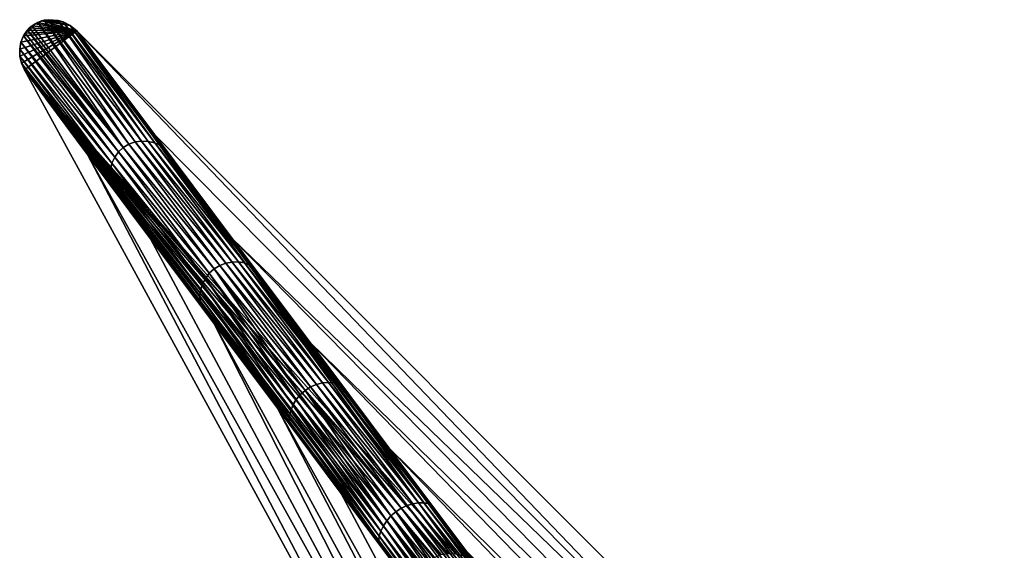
# Model space of a CAD drawing. Header units: millimetres. Extents: x -208 to -25, y 23 to 205.
# Tile 475 of 635: x -172 to -151, y 176 to 187. Entities that reach past the tile are written whole.
import ezdxf

# ---------------------------------------------------------------- set-up
doc = ezdxf.new("R2010")
doc.units = ezdxf.units.MM
doc.header["$LTSCALE"] = 65.185185
for name, color, linetype in [('321', 7, 'CONTINUOUS'), ('379', 7, 'CONTINUOUS'), ('380', 7, 'CONTINUOUS'), ('381', 7, 'CONTINUOUS')]:
    doc.layers.add(name, color=color, linetype=linetype)

msp = doc.modelspace()

# ---------------------------------------------------------------- linework, layer by layer
at = {"layer": '321', "linetype": 'CONTINUOUS'}
for points in [[(-170.181, 184.315, 51.334), (-161.419, 167.607, 56.24), (-171.513, 186.095, 56.24), (-170.181, 184.315, 51.334)], [(-159.98, 165.966, 48.639), (-161.419, 167.607, 56.24), (-170.181, 184.315, 51.334), (-159.98, 165.966, 48.639)], [(-168.848, 182.534, 46.428), (-159.98, 165.966, 48.639), (-170.181, 184.315, 51.334), (-168.848, 182.534, 46.428)], [(-167.515, 180.753, 41.521), (-159.98, 165.966, 48.639), (-168.848, 182.534, 46.428), (-167.515, 180.753, 41.521)], [(-158.541, 164.324, 41.037), (-159.98, 165.966, 48.639), (-167.515, 180.753, 41.521), (-158.541, 164.324, 41.037)], [(-166.174, 178.962, 36.583), (-158.541, 164.324, 41.037), (-167.515, 180.753, 41.521), (-166.174, 178.962, 36.583)], [(-157.102, 162.682, 33.436), (-158.541, 164.324, 41.037), (-166.174, 178.962, 36.583), (-157.102, 162.682, 33.436)], [(-164.826, 177.162, 31.617), (-157.102, 162.682, 33.436), (-166.174, 178.962, 36.583), (-164.826, 177.162, 31.617)], [(-163.504, 175.395, 26.736), (-157.102, 162.682, 33.436), (-164.826, 177.162, 31.617), (-163.504, 175.395, 26.736)]]:
    msp.add_3dface(points, dxfattribs=at)
at = {"layer": '379', "linetype": 'CONTINUOUS'}
for points in [[(-171.348, 187.029, 56.24), (-171.403, 186.982, 56.24), (-170.406, 186.923, 56.24), (-171.348, 187.029, 56.24)], [(-171.287, 187.069, 56.24), (-171.348, 187.029, 56.24), (-170.406, 186.923, 56.24), (-171.287, 187.069, 56.24)], [(-171.228, 187.099, 56.24), (-171.287, 187.069, 56.24), (-170.406, 186.923, 56.24), (-171.228, 187.099, 56.24)], [(-171.149, 187.129, 56.24), (-171.228, 187.099, 56.24), (-170.406, 186.923, 56.24), (-171.149, 187.129, 56.24)], [(-171.094, 187.143, 56.24), (-171.149, 187.129, 56.24), (-170.547, 187.033, 56.24), (-171.094, 187.143, 56.24)], [(-170.547, 187.033, 56.24), (-171.149, 187.129, 56.24), (-170.406, 186.923, 56.24), (-170.547, 187.033, 56.24)], [(-171.003, 187.156, 56.24), (-171.094, 187.143, 56.24), (-170.547, 187.033, 56.24), (-171.003, 187.156, 56.24)], [(-170.692, 187.109, 56.24), (-171.003, 187.156, 56.24), (-170.547, 187.033, 56.24), (-170.692, 187.109, 56.24)], [(-170.801, 187.141, 56.24), (-171.003, 187.156, 56.24), (-170.692, 187.109, 56.24), (-170.801, 187.141, 56.24)], [(-171.611, 186.536, 56.24), (-171.607, 186.388, 56.24), (-170.406, 186.923, 56.24), (-171.611, 186.536, 56.24)], [(-171.584, 186.685, 56.24), (-171.611, 186.536, 56.24), (-170.406, 186.923, 56.24), (-171.584, 186.685, 56.24)], [(-171.607, 186.388, 56.24), (-171.573, 186.241, 56.24), (-170.406, 186.923, 56.24), (-171.607, 186.388, 56.24)], [(-171.53, 186.818, 56.24), (-171.584, 186.685, 56.24), (-170.406, 186.923, 56.24), (-171.53, 186.818, 56.24)], [(-171.573, 186.241, 56.24), (-171.513, 186.095, 56.24), (-170.406, 186.923, 56.24), (-171.573, 186.241, 56.24)], [(-171.499, 186.868, 56.24), (-171.53, 186.818, 56.24), (-170.406, 186.923, 56.24), (-171.499, 186.868, 56.24)], [(-171.513, 186.095, 56.24), (-162.412, 175.892, 56.24), (-170.406, 186.923, 56.24), (-171.513, 186.095, 56.24)], [(-171.449, 186.934, 56.24), (-171.499, 186.868, 56.24), (-170.406, 186.923, 56.24), (-171.449, 186.934, 56.24)], [(-171.403, 186.982, 56.24), (-171.449, 186.934, 56.24), (-170.406, 186.923, 56.24), (-171.403, 186.982, 56.24)], [(-162.119, 175.778, 56.24), (-161.983, 175.671, 56.24), (-170.406, 186.923, 56.24), (-162.119, 175.778, 56.24)], [(-170.406, 186.923, 56.24), (-161.983, 175.671, 56.24), (-155.513, 172.029, 56.24), (-170.406, 186.923, 56.24)], [(-162.412, 175.892, 56.24), (-162.261, 175.852, 56.24), (-170.406, 186.923, 56.24), (-162.412, 175.892, 56.24)], [(-162.261, 175.852, 56.24), (-162.119, 175.778, 56.24), (-170.406, 186.923, 56.24), (-162.261, 175.852, 56.24)], [(-163.156, 175.004, 56.24), (-163.186, 175.161, 56.24), (-171.513, 186.095, 56.24), (-163.156, 175.004, 56.24)], [(-161.419, 167.607, 56.24), (-163.156, 175.004, 56.24), (-171.513, 186.095, 56.24), (-161.419, 167.607, 56.24)], [(-163.186, 175.161, 56.24), (-163.182, 175.318, 56.24), (-171.513, 186.095, 56.24), (-163.186, 175.161, 56.24)], [(-163.182, 175.318, 56.24), (-163.144, 175.47, 56.24), (-171.513, 186.095, 56.24), (-163.182, 175.318, 56.24)], [(-163.144, 175.47, 56.24), (-163.075, 175.604, 56.24), (-171.513, 186.095, 56.24), (-163.144, 175.47, 56.24)], [(-163.075, 175.604, 56.24), (-162.976, 175.722, 56.24), (-171.513, 186.095, 56.24), (-163.075, 175.604, 56.24)], [(-162.976, 175.722, 56.24), (-162.857, 175.811, 56.24), (-171.513, 186.095, 56.24), (-162.976, 175.722, 56.24)], [(-162.857, 175.811, 56.24), (-162.716, 175.872, 56.24), (-171.513, 186.095, 56.24), (-162.857, 175.811, 56.24)], [(-162.716, 175.872, 56.24), (-162.567, 175.899, 56.24), (-171.513, 186.095, 56.24), (-162.716, 175.872, 56.24)], [(-162.567, 175.899, 56.24), (-162.412, 175.892, 56.24), (-171.513, 186.095, 56.24), (-162.567, 175.899, 56.24)]]:
    msp.add_3dface(points, dxfattribs=at)
at = {"layer": '380', "linetype": 'CONTINUOUS'}
for points in [[(-171.403, 186.982, 56.24), (-171.348, 187.029, 56.24), (-169.427, 184.463, 49.174), (-171.403, 186.982, 56.24)], [(-171.348, 187.029, 56.24), (-171.287, 187.069, 56.24), (-171.228, 187.099, 56.24), (-171.348, 187.029, 56.24)], [(-171.348, 187.029, 56.24), (-171.228, 187.099, 56.24), (-169.427, 184.463, 49.174), (-171.348, 187.029, 56.24)], [(-171.228, 187.099, 56.24), (-171.149, 187.129, 56.24), (-171.094, 187.143, 56.24), (-171.228, 187.099, 56.24)], [(-171.228, 187.099, 56.24), (-171.094, 187.143, 56.24), (-169.309, 184.533, 49.18), (-171.228, 187.099, 56.24)], [(-171.228, 187.099, 56.24), (-169.309, 184.533, 49.18), (-169.427, 184.463, 49.174), (-171.228, 187.099, 56.24)], [(-171.094, 187.143, 56.24), (-171.003, 187.156, 56.24), (-169.178, 184.577, 49.193), (-171.094, 187.143, 56.24)], [(-171.094, 187.143, 56.24), (-169.178, 184.577, 49.193), (-169.309, 184.533, 49.18), (-171.094, 187.143, 56.24)], [(-171.003, 187.156, 56.24), (-170.801, 187.141, 56.24), (-169.039, 184.595, 49.212), (-171.003, 187.156, 56.24)], [(-171.003, 187.156, 56.24), (-169.039, 184.595, 49.212), (-169.178, 184.577, 49.193), (-171.003, 187.156, 56.24)], [(-170.801, 187.141, 56.24), (-170.692, 187.109, 56.24), (-168.899, 184.588, 49.236), (-170.801, 187.141, 56.24)], [(-170.801, 187.141, 56.24), (-168.899, 184.588, 49.236), (-169.039, 184.595, 49.212), (-170.801, 187.141, 56.24)], [(-170.692, 187.109, 56.24), (-170.547, 187.033, 56.24), (-168.763, 184.556, 49.265), (-170.692, 187.109, 56.24)], [(-170.692, 187.109, 56.24), (-168.763, 184.556, 49.265), (-168.899, 184.588, 49.236), (-170.692, 187.109, 56.24)], [(-170.547, 187.033, 56.24), (-170.406, 186.923, 56.24), (-168.767, 184.732, 50.202), (-170.547, 187.033, 56.24)], [(-168.638, 184.499, 49.301), (-170.547, 187.033, 56.24), (-168.767, 184.732, 50.202), (-168.638, 184.499, 49.301)], [(-170.547, 187.033, 56.24), (-168.638, 184.499, 49.301), (-168.763, 184.556, 49.265), (-170.547, 187.033, 56.24)], [(-171.584, 186.685, 56.24), (-171.53, 186.818, 56.24), (-169.607, 184.256, 49.192), (-171.584, 186.685, 56.24)], [(-171.53, 186.818, 56.24), (-171.499, 186.868, 56.24), (-169.528, 184.369, 49.18), (-171.53, 186.818, 56.24)], [(-171.53, 186.818, 56.24), (-169.528, 184.369, 49.18), (-169.607, 184.256, 49.192), (-171.53, 186.818, 56.24)], [(-171.499, 186.868, 56.24), (-171.449, 186.934, 56.24), (-169.528, 184.369, 49.18), (-171.499, 186.868, 56.24)], [(-171.449, 186.934, 56.24), (-171.403, 186.982, 56.24), (-169.427, 184.463, 49.174), (-171.449, 186.934, 56.24)], [(-171.449, 186.934, 56.24), (-169.427, 184.463, 49.174), (-169.528, 184.369, 49.18), (-171.449, 186.934, 56.24)], [(-171.611, 186.536, 56.24), (-171.584, 186.685, 56.24), (-169.665, 184.128, 49.211), (-171.611, 186.536, 56.24)], [(-171.584, 186.685, 56.24), (-169.607, 184.256, 49.192), (-169.665, 184.128, 49.211), (-171.584, 186.685, 56.24)], [(-171.607, 186.388, 56.24), (-171.611, 186.536, 56.24), (-169.698, 183.992, 49.235), (-171.607, 186.388, 56.24)], [(-171.611, 186.536, 56.24), (-169.665, 184.128, 49.211), (-169.698, 183.992, 49.235), (-171.611, 186.536, 56.24)], [(-171.573, 186.241, 56.24), (-171.607, 186.388, 56.24), (-169.705, 183.853, 49.265), (-171.573, 186.241, 56.24)], [(-171.607, 186.388, 56.24), (-169.698, 183.992, 49.235), (-169.705, 183.853, 49.265), (-171.607, 186.388, 56.24)], [(-171.513, 186.095, 56.24), (-171.573, 186.241, 56.24), (-169.686, 183.717, 49.301), (-171.513, 186.095, 56.24)], [(-171.573, 186.241, 56.24), (-169.705, 183.853, 49.265), (-169.686, 183.717, 49.301), (-171.573, 186.241, 56.24)], [(-170.181, 184.315, 51.334), (-171.513, 186.095, 56.24), (-169.686, 183.717, 49.301), (-170.181, 184.315, 51.334)], [(-167.126, 182.54, 44.163), (-168.638, 184.499, 49.301), (-168.767, 184.732, 50.202), (-167.126, 182.54, 44.163)], [(-169.309, 184.533, 49.18), (-167.391, 181.97, 42.119), (-169.427, 184.463, 49.174), (-169.309, 184.533, 49.18)], [(-169.178, 184.577, 49.193), (-167.263, 182.018, 42.144), (-169.309, 184.533, 49.18), (-169.178, 184.577, 49.193)], [(-169.309, 184.533, 49.18), (-167.263, 182.018, 42.144), (-167.391, 181.97, 42.119), (-169.309, 184.533, 49.18)], [(-169.039, 184.595, 49.212), (-167.129, 182.044, 42.18), (-169.178, 184.577, 49.193), (-169.039, 184.595, 49.212)], [(-169.178, 184.577, 49.193), (-167.129, 182.044, 42.18), (-167.263, 182.018, 42.144), (-169.178, 184.577, 49.193)], [(-168.899, 184.588, 49.236), (-166.996, 182.046, 42.229), (-169.039, 184.595, 49.212), (-168.899, 184.588, 49.236)], [(-169.039, 184.595, 49.212), (-166.996, 182.046, 42.229), (-167.129, 182.044, 42.18), (-169.039, 184.595, 49.212)], [(-168.763, 184.556, 49.265), (-166.868, 182.024, 42.289), (-168.899, 184.588, 49.236), (-168.763, 184.556, 49.265)], [(-168.899, 184.588, 49.236), (-166.868, 182.024, 42.289), (-166.996, 182.046, 42.229), (-168.899, 184.588, 49.236)], [(-168.638, 184.499, 49.301), (-166.753, 181.98, 42.36), (-168.763, 184.556, 49.265), (-168.638, 184.499, 49.301)], [(-168.763, 184.556, 49.265), (-166.753, 181.98, 42.36), (-166.868, 182.024, 42.289), (-168.763, 184.556, 49.265)], [(-166.753, 181.98, 42.36), (-168.638, 184.499, 49.301), (-167.126, 182.54, 44.163), (-166.753, 181.98, 42.36)], [(-168.848, 182.534, 46.428), (-170.181, 184.315, 51.334), (-169.686, 183.717, 49.301), (-168.848, 182.534, 46.428)], [(-169.528, 184.369, 49.18), (-167.61, 181.807, 42.12), (-169.607, 184.256, 49.192), (-169.528, 184.369, 49.18)], [(-169.427, 184.463, 49.174), (-167.508, 181.899, 42.11), (-169.528, 184.369, 49.18), (-169.427, 184.463, 49.174)], [(-169.528, 184.369, 49.18), (-167.508, 181.899, 42.11), (-167.61, 181.807, 42.12), (-169.528, 184.369, 49.18)], [(-169.427, 184.463, 49.174), (-167.391, 181.97, 42.119), (-167.508, 181.899, 42.11), (-169.427, 184.463, 49.174)], [(-169.665, 184.128, 49.211), (-167.754, 181.577, 42.18), (-169.698, 183.992, 49.235), (-169.665, 184.128, 49.211)], [(-169.607, 184.256, 49.192), (-167.692, 181.698, 42.143), (-169.665, 184.128, 49.211), (-169.607, 184.256, 49.192)], [(-169.665, 184.128, 49.211), (-167.692, 181.698, 42.143), (-167.754, 181.577, 42.18), (-169.665, 184.128, 49.211)], [(-169.607, 184.256, 49.192), (-167.61, 181.807, 42.12), (-167.692, 181.698, 42.143), (-169.607, 184.256, 49.192)], [(-169.698, 183.992, 49.235), (-167.794, 181.449, 42.228), (-169.705, 183.853, 49.265), (-169.698, 183.992, 49.235)], [(-169.698, 183.992, 49.235), (-167.754, 181.577, 42.18), (-167.794, 181.449, 42.228), (-169.698, 183.992, 49.235)], [(-169.705, 183.853, 49.265), (-167.794, 181.449, 42.228), (-167.81, 181.321, 42.288), (-169.705, 183.853, 49.265)], [(-169.705, 183.853, 49.265), (-167.81, 181.321, 42.288), (-169.686, 183.717, 49.301), (-169.705, 183.853, 49.265)], [(-168.848, 182.534, 46.428), (-169.686, 183.717, 49.301), (-167.8, 181.198, 42.359), (-168.848, 182.534, 46.428)], [(-169.686, 183.717, 49.301), (-167.81, 181.321, 42.288), (-167.8, 181.198, 42.359), (-169.686, 183.717, 49.301)], [(-167.515, 180.753, 41.521), (-168.848, 182.534, 46.428), (-167.8, 181.198, 42.359), (-167.515, 180.753, 41.521)], [(-165.482, 180.344, 38.11), (-166.753, 181.98, 42.36), (-167.126, 182.54, 44.163), (-165.482, 180.344, 38.11)], [(-167.263, 182.018, 42.144), (-165.349, 179.462, 35.094), (-167.391, 181.97, 42.119), (-167.263, 182.018, 42.144)], [(-167.129, 182.044, 42.18), (-165.22, 179.493, 35.148), (-167.263, 182.018, 42.144), (-167.129, 182.044, 42.18)], [(-167.263, 182.018, 42.144), (-165.22, 179.493, 35.148), (-165.349, 179.462, 35.094), (-167.263, 182.018, 42.144)], [(-166.996, 182.046, 42.229), (-165.094, 179.504, 35.221), (-167.129, 182.044, 42.18), (-166.996, 182.046, 42.229)], [(-167.129, 182.044, 42.18), (-165.094, 179.504, 35.221), (-165.22, 179.493, 35.148), (-167.129, 182.044, 42.18)], [(-166.868, 182.024, 42.289), (-164.974, 179.494, 35.311), (-166.996, 182.046, 42.229), (-166.868, 182.024, 42.289)], [(-166.996, 182.046, 42.229), (-164.974, 179.494, 35.311), (-165.094, 179.504, 35.221), (-166.996, 182.046, 42.229)], [(-166.753, 181.98, 42.36), (-164.869, 179.463, 35.418), (-166.868, 182.024, 42.289), (-166.753, 181.98, 42.36)], [(-166.868, 182.024, 42.289), (-164.869, 179.463, 35.418), (-164.974, 179.494, 35.311), (-166.868, 182.024, 42.289)], [(-167.692, 181.698, 42.143), (-167.61, 181.807, 42.12), (-165.778, 179.141, 35.093), (-167.692, 181.698, 42.143)], [(-167.61, 181.807, 42.12), (-167.508, 181.899, 42.11), (-165.693, 179.246, 35.059), (-167.61, 181.807, 42.12)], [(-167.61, 181.807, 42.12), (-165.693, 179.246, 35.059), (-165.778, 179.141, 35.093), (-167.61, 181.807, 42.12)], [(-167.391, 181.97, 42.119), (-165.474, 179.409, 35.058), (-167.508, 181.899, 42.11), (-167.391, 181.97, 42.119)], [(-167.508, 181.899, 42.11), (-165.474, 179.409, 35.058), (-165.59, 179.336, 35.044), (-167.508, 181.899, 42.11)], [(-167.508, 181.899, 42.11), (-165.59, 179.336, 35.044), (-165.693, 179.246, 35.059), (-167.508, 181.899, 42.11)], [(-167.391, 181.97, 42.119), (-165.349, 179.462, 35.094), (-165.474, 179.409, 35.058), (-167.391, 181.97, 42.119)], [(-164.869, 179.463, 35.418), (-166.753, 181.98, 42.36), (-165.482, 180.344, 38.11), (-164.869, 179.463, 35.418)], [(-167.754, 181.577, 42.18), (-167.692, 181.698, 42.143), (-165.845, 179.027, 35.148), (-167.754, 181.577, 42.18)], [(-167.692, 181.698, 42.143), (-165.778, 179.141, 35.093), (-165.845, 179.027, 35.148), (-167.692, 181.698, 42.143)], [(-167.81, 181.321, 42.288), (-167.794, 181.449, 42.228), (-165.916, 178.79, 35.31), (-167.81, 181.321, 42.288)], [(-167.794, 181.449, 42.228), (-167.754, 181.577, 42.18), (-165.892, 178.908, 35.22), (-167.794, 181.449, 42.228)], [(-167.794, 181.449, 42.228), (-165.892, 178.908, 35.22), (-165.916, 178.79, 35.31), (-167.794, 181.449, 42.228)], [(-167.754, 181.577, 42.18), (-165.845, 179.027, 35.148), (-165.892, 178.908, 35.22), (-167.754, 181.577, 42.18)], [(-167.81, 181.321, 42.288), (-165.916, 178.79, 35.31), (-165.916, 178.681, 35.417), (-167.81, 181.321, 42.288)], [(-167.8, 181.198, 42.359), (-167.81, 181.321, 42.288), (-165.916, 178.681, 35.417), (-167.8, 181.198, 42.359)], [(-167.515, 180.753, 41.521), (-167.8, 181.198, 42.359), (-165.916, 178.681, 35.417), (-167.515, 180.753, 41.521)], [(-166.174, 178.962, 36.583), (-167.515, 180.753, 41.521), (-165.916, 178.681, 35.417), (-166.174, 178.962, 36.583)], [(-163.823, 178.128, 31.997), (-164.869, 179.463, 35.418), (-165.482, 180.344, 38.11), (-163.823, 178.128, 31.997)], [(-165.693, 179.246, 35.059), (-165.59, 179.336, 35.044), (-163.777, 176.688, 27.997), (-165.693, 179.246, 35.059)], [(-165.474, 179.409, 35.058), (-163.559, 176.85, 27.996), (-165.59, 179.336, 35.044), (-165.474, 179.409, 35.058)], [(-165.59, 179.336, 35.044), (-163.559, 176.85, 27.996), (-163.673, 176.776, 27.977), (-165.59, 179.336, 35.044)], [(-165.59, 179.336, 35.044), (-163.673, 176.776, 27.977), (-163.777, 176.688, 27.997), (-165.59, 179.336, 35.044)], [(-165.349, 179.462, 35.094), (-163.437, 176.907, 28.043), (-165.474, 179.409, 35.058), (-165.349, 179.462, 35.094)], [(-165.474, 179.409, 35.058), (-163.437, 176.907, 28.043), (-163.559, 176.85, 27.996), (-165.474, 179.409, 35.058)], [(-165.22, 179.493, 35.148), (-163.313, 176.945, 28.116), (-165.349, 179.462, 35.094), (-165.22, 179.493, 35.148)], [(-165.349, 179.462, 35.094), (-163.313, 176.945, 28.116), (-163.437, 176.907, 28.043), (-165.349, 179.462, 35.094)], [(-165.094, 179.504, 35.221), (-163.193, 176.965, 28.213), (-165.22, 179.493, 35.148), (-165.094, 179.504, 35.221)], [(-165.22, 179.493, 35.148), (-163.193, 176.965, 28.213), (-163.313, 176.945, 28.116), (-165.22, 179.493, 35.148)], [(-164.974, 179.494, 35.311), (-163.082, 176.965, 28.332), (-165.094, 179.504, 35.221), (-164.974, 179.494, 35.311)], [(-165.094, 179.504, 35.221), (-163.082, 176.965, 28.332), (-163.193, 176.965, 28.213), (-165.094, 179.504, 35.221)], [(-164.869, 179.463, 35.418), (-162.986, 176.947, 28.475), (-164.974, 179.494, 35.311), (-164.869, 179.463, 35.418)], [(-164.974, 179.494, 35.311), (-162.986, 176.947, 28.475), (-163.082, 176.965, 28.332), (-164.974, 179.494, 35.311)], [(-162.986, 176.947, 28.475), (-164.869, 179.463, 35.418), (-163.823, 178.128, 31.997), (-162.986, 176.947, 28.475)], [(-165.845, 179.027, 35.148), (-165.778, 179.141, 35.093), (-163.938, 176.478, 28.115), (-165.845, 179.027, 35.148)], [(-165.778, 179.141, 35.093), (-165.693, 179.246, 35.059), (-163.866, 176.586, 28.042), (-165.778, 179.141, 35.093)], [(-165.778, 179.141, 35.093), (-163.866, 176.586, 28.042), (-163.938, 176.478, 28.115), (-165.778, 179.141, 35.093)], [(-165.693, 179.246, 35.059), (-163.777, 176.688, 27.997), (-163.866, 176.586, 28.042), (-165.693, 179.246, 35.059)], [(-164.826, 177.162, 31.617), (-166.174, 178.962, 36.583), (-165.916, 178.681, 35.417), (-164.826, 177.162, 31.617)], [(-165.916, 178.79, 35.31), (-165.892, 178.908, 35.22), (-164.023, 176.262, 28.331), (-165.916, 178.79, 35.31)], [(-165.892, 178.908, 35.22), (-165.845, 179.027, 35.148), (-163.991, 176.369, 28.211), (-165.892, 178.908, 35.22)], [(-165.892, 178.908, 35.22), (-163.991, 176.369, 28.211), (-164.023, 176.262, 28.331), (-165.892, 178.908, 35.22)], [(-165.845, 179.027, 35.148), (-163.938, 176.478, 28.115), (-163.991, 176.369, 28.211), (-165.845, 179.027, 35.148)], [(-165.916, 178.79, 35.31), (-164.023, 176.262, 28.331), (-164.033, 176.165, 28.474), (-165.916, 178.79, 35.31)], [(-165.916, 178.681, 35.417), (-165.916, 178.79, 35.31), (-164.033, 176.165, 28.474), (-165.916, 178.681, 35.417)], [(-164.826, 177.162, 31.617), (-165.916, 178.681, 35.417), (-164.033, 176.165, 28.474), (-164.826, 177.162, 31.617)], [(-162.198, 175.957, 26), (-162.986, 176.947, 28.475), (-163.823, 178.128, 31.997), (-162.198, 175.957, 26)], [(-163.504, 175.395, 26.736), (-164.826, 177.162, 31.617), (-164.033, 176.165, 28.474), (-163.504, 175.395, 26.736)], [(-163.559, 176.85, 27.996), (-161.645, 174.293, 20.933), (-163.673, 176.776, 27.977), (-163.559, 176.85, 27.996)], [(-163.437, 176.907, 28.043), (-161.526, 174.354, 20.991), (-163.559, 176.85, 27.996), (-163.437, 176.907, 28.043)], [(-163.559, 176.85, 27.996), (-161.526, 174.354, 20.991), (-161.645, 174.293, 20.933), (-163.559, 176.85, 27.996)], [(-163.313, 176.945, 28.116), (-161.407, 174.399, 21.081), (-163.437, 176.907, 28.043), (-163.313, 176.945, 28.116)], [(-163.437, 176.907, 28.043), (-161.407, 174.399, 21.081), (-161.526, 174.354, 20.991), (-163.437, 176.907, 28.043)], [(-163.193, 176.965, 28.213), (-161.294, 174.427, 21.203), (-163.313, 176.945, 28.116), (-163.193, 176.965, 28.213)], [(-163.313, 176.945, 28.116), (-161.294, 174.427, 21.203), (-161.407, 174.399, 21.081), (-163.313, 176.945, 28.116)], [(-163.082, 176.965, 28.332), (-161.191, 174.439, 21.352), (-163.193, 176.965, 28.213), (-163.082, 176.965, 28.332)], [(-163.193, 176.965, 28.213), (-161.191, 174.439, 21.352), (-161.294, 174.427, 21.203), (-163.193, 176.965, 28.213)], [(-162.986, 176.947, 28.475), (-161.105, 174.434, 21.531), (-163.082, 176.965, 28.332), (-162.986, 176.947, 28.475)], [(-163.082, 176.965, 28.332), (-161.105, 174.434, 21.531), (-161.191, 174.439, 21.352), (-163.082, 176.965, 28.332)], [(-161.105, 174.434, 21.531), (-162.986, 176.947, 28.475), (-162.198, 175.957, 26), (-161.105, 174.434, 21.531)], [(-163.866, 176.586, 28.042), (-163.777, 176.688, 27.997), (-161.955, 174.034, 20.99), (-163.866, 176.586, 28.042)], [(-163.777, 176.688, 27.997), (-163.673, 176.776, 27.977), (-161.863, 174.131, 20.934), (-163.777, 176.688, 27.997)], [(-163.777, 176.688, 27.997), (-161.863, 174.131, 20.934), (-161.955, 174.034, 20.99), (-163.777, 176.688, 27.997)], [(-163.673, 176.776, 27.977), (-161.645, 174.293, 20.933), (-161.758, 174.217, 20.91), (-163.673, 176.776, 27.977)], [(-163.673, 176.776, 27.977), (-161.758, 174.217, 20.91), (-161.863, 174.131, 20.934), (-163.673, 176.776, 27.977)], [(-163.991, 176.369, 28.211), (-163.938, 176.478, 28.115), (-162.091, 173.831, 21.201), (-163.991, 176.369, 28.211)], [(-163.938, 176.478, 28.115), (-163.866, 176.586, 28.042), (-162.032, 173.932, 21.08), (-163.938, 176.478, 28.115)], [(-163.938, 176.478, 28.115), (-162.032, 173.932, 21.08), (-162.091, 173.831, 21.201), (-163.938, 176.478, 28.115)], [(-163.866, 176.586, 28.042), (-161.955, 174.034, 20.99), (-162.032, 173.932, 21.08), (-163.866, 176.586, 28.042)], [(-164.033, 176.165, 28.474), (-164.023, 176.262, 28.331), (-162.151, 173.652, 21.529), (-164.033, 176.165, 28.474)], [(-164.023, 176.262, 28.331), (-163.991, 176.369, 28.211), (-162.131, 173.736, 21.35), (-164.023, 176.262, 28.331)], [(-164.023, 176.262, 28.331), (-162.131, 173.736, 21.35), (-162.151, 173.652, 21.529), (-164.023, 176.262, 28.331)], [(-163.991, 176.369, 28.211), (-162.091, 173.831, 21.201), (-162.131, 173.736, 21.35), (-163.991, 176.369, 28.211)], [(-163.504, 175.395, 26.736), (-164.033, 176.165, 28.474), (-162.151, 173.652, 21.529), (-163.504, 175.395, 26.736)]]:
    msp.add_3dface(points, dxfattribs=at)
at = {"layer": '381', "linetype": 'CONTINUOUS'}
for points in [[(-170.406, 186.923, 56.24), (-155.513, 172.029, 56.24), (-154.344, 170.186, 48.64), (-170.406, 186.923, 56.24)], [(-168.767, 184.732, 50.202), (-170.406, 186.923, 56.24), (-154.344, 170.186, 48.64), (-168.767, 184.732, 50.202)], [(-167.126, 182.54, 44.163), (-168.767, 184.732, 50.202), (-154.344, 170.186, 48.64), (-167.126, 182.54, 44.163)], [(-165.482, 180.344, 38.11), (-167.126, 182.54, 44.163), (-153.174, 168.342, 41.04), (-165.482, 180.344, 38.11)], [(-167.126, 182.54, 44.163), (-154.344, 170.186, 48.64), (-153.174, 168.342, 41.04), (-167.126, 182.54, 44.163)], [(-163.823, 178.128, 31.997), (-165.482, 180.344, 38.11), (-152.005, 166.499, 33.439), (-163.823, 178.128, 31.997)], [(-165.482, 180.344, 38.11), (-153.174, 168.342, 41.04), (-152.005, 166.499, 33.439), (-165.482, 180.344, 38.11)], [(-162.198, 175.957, 26), (-163.823, 178.128, 31.997), (-150.835, 164.655, 25.839), (-162.198, 175.957, 26)], [(-163.823, 178.128, 31.997), (-152.005, 166.499, 33.439), (-150.835, 164.655, 25.839), (-163.823, 178.128, 31.997)]]:
    msp.add_3dface(points, dxfattribs=at)

doc.saveas('drawing.dxf')
